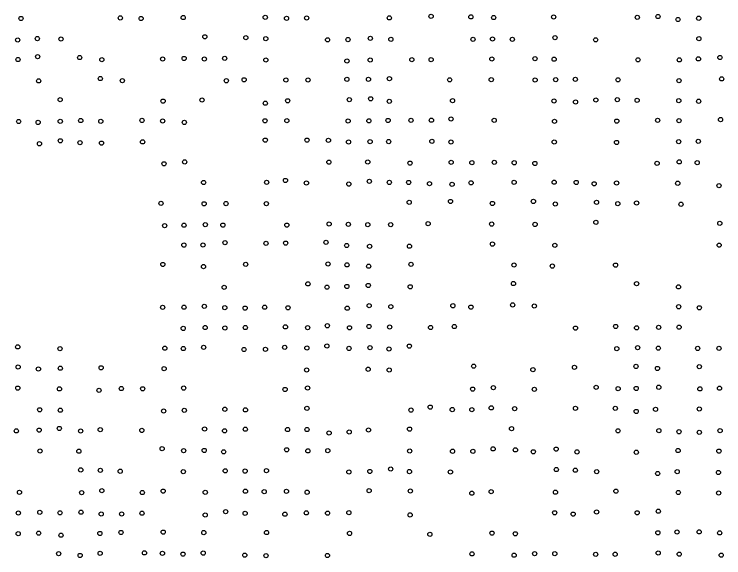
# Model space of a CAD drawing. Extents: x 20503438 to 20508873, y 7964251 to 7984667.
# Drawn here: x 20505711.3 to 20506049.9, y 7970033.4 to 7970293 of the extents above; entities that cross this region are included whole.
import ezdxf

# ---------------------------------------------------------------- set-up
doc = ezdxf.new("R2010")
doc.units = 0
doc.layers.add('SurSurveyPoints', color=7, linetype='Continuous')

msp = doc.modelspace()

# ---------------------------------------------------------------- linework, layer by layer
at = {"layer": 'SurSurveyPoints'}
for centre in [(20505714.57, 7970290.95), (20505761.95, 7970291.21), (20505771.88, 7970290.93), (20505791.96, 7970291.39), (20505831.11, 7970291.48), (20505841.26, 7970291.04), (20505850.86, 7970291.18), (20505890.31, 7970291.23), (20505910.23, 7970291.99), (20505929.21, 7970291.71), (20505940.09, 7970291.39), (20505968.71, 7970291.65), (20506008.62, 7970291.52), (20506018.49, 7970291.87), (20506028.03, 7970290.46), (20506037.94, 7970291.05), (20505713.01, 7970280.68), (20505722.39, 7970281.34), (20505733.69, 7970281.12), (20505802.28, 7970282.19), (20505821.84, 7970281.75), (20505831.38, 7970281.29), (20505860.83, 7970280.75), (20505870.57, 7970280.86), (20505881.26, 7970281.43), (20505891.05, 7970280.97), (20505930.26, 7970280.97), (20505939.53, 7970281.16), (20505949.02, 7970281), (20505969.32, 7970281.81), (20505988.73, 7970280.75), (20506038, 7970281.33), (20505722.51, 7970272.71), (20505713.14, 7970271.33), (20505742.59, 7970272.29), (20505753.14, 7970271.3), (20505782.16, 7970271.57), (20505792.4, 7970271.85), (20505802.05, 7970271.57), (20505811.76, 7970271.9), (20505831.39, 7970271.12), (20505870.08, 7970270.66), (20505881.19, 7970271.12), (20505901.05, 7970271.27), (20505910.24, 7970271.26), (20505939.21, 7970271.57), (20505959.78, 7970271.78), (20505968.92, 7970271.48), (20506008.93, 7970271.2), (20506028.65, 7970271.17), (20506037.77, 7970271.65), (20506048.03, 7970272.31), (20505723, 7970261.15), (20505752.45, 7970262.27), (20505762.94, 7970261.26), (20505812.56, 7970261.21), (20505821.02, 7970261.67), (20505840.96, 7970261.57), (20505851.49, 7970261.58), (20505870.06, 7970261.87), (20505880.36, 7970261.87), (20505890.35, 7970262.17), (20505919.11, 7970261.65), (20505938.94, 7970261.73), (20505959.86, 7970261.53), (20505969.68, 7970261.71), (20505979.06, 7970261.89), (20505999.42, 7970261.64), (20506028.49, 7970261.25), (20506048.89, 7970262.1), (20505881.43, 7970252.59), (20505733.26, 7970252.14), (20505782.37, 7970251.49), (20505800.93, 7970252.01), (20505831.14, 7970250.47), (20505841.8, 7970251.64), (20505871.2, 7970252.15), (20505890.29, 7970251.37), (20505920.48, 7970251.7), (20505968.85, 7970251.54), (20505979.15, 7970251.07), (20505988.84, 7970252), (20505999.09, 7970252.19), (20506008.54, 7970251.82), (20506028.4, 7970251.7), (20506037.89, 7970251.41), (20505743.09, 7970242.19), (20505772.3, 7970242.26), (20505831, 7970242.08), (20505841.4, 7970242.13), (20505880.56, 7970242.06), (20505889.72, 7970242.24), (20505900.66, 7970242.32), (20505910.39, 7970242.37), (20505919.71, 7970242.97), (20505940.34, 7970242.33), (20506018.31, 7970242.32), (20506028.52, 7970242.14), (20506048.33, 7970242.66), (20505713.46, 7970241.74), (20505722.74, 7970241.31), (20505733.31, 7970241.84), (20505752.65, 7970241.83), (20505782.16, 7970241.99), (20505792.51, 7970241.31), (20505870.65, 7970242.01), (20505969.12, 7970241.83), (20505998.82, 7970241.93), (20505733.33, 7970232.54), (20505772.59, 7970232.01), (20505831.11, 7970232.86), (20505851.05, 7970232.86), (20505861.25, 7970232.76), (20505870.84, 7970231.99), (20505881.13, 7970232.12), (20505890, 7970232.16), (20505910.62, 7970232.29), (20505919.74, 7970231.95), (20505969, 7970231.93), (20506028.36, 7970232.1), (20506037.72, 7970232.29), (20505723.38, 7970231.12), (20505742.71, 7970231.66), (20505752.98, 7970231.43), (20505998.72, 7970231.74), (20505792.68, 7970222.45), (20505861.47, 7970222.33), (20505880.01, 7970222.4), (20505900.17, 7970221.88), (20505919.82, 7970222.25), (20505929.69, 7970222.09), (20505940.4, 7970222.23), (20505949.89, 7970222.05), (20506018.06, 7970221.75), (20506028.62, 7970222.47), (20506037.2, 7970222.12), (20505782.81, 7970221.55), (20505959.74, 7970221.71), (20505801.69, 7970212.62), (20505831.78, 7970212.67), (20505840.74, 7970213.6), (20505850.75, 7970212.35), (20505870.98, 7970211.86), (20505880.77, 7970213.15), (20505890.32, 7970212.66), (20505899.55, 7970212.64), (20505909.48, 7970212.09), (20505920.25, 7970211.74), (20505929.31, 7970212.45), (20505949.84, 7970212.72), (20505968.95, 7970212.76), (20505979.47, 7970212.64), (20505988.03, 7970212.01), (20505998.73, 7970212.37), (20506027.91, 7970212.26), (20506047.57, 7970211.12), (20505781.34, 7970202.68), (20505801.94, 7970202.46), (20505812.41, 7970202.55), (20505831.63, 7970202.54), (20505899.8, 7970203.14), (20505919.5, 7970203.56), (20505939.49, 7970202.62), (20505959.05, 7970203.58), (20505969.51, 7970202.35), (20505989.18, 7970203.16), (20505999.32, 7970202.52), (20506008.28, 7970202.81), (20506029.44, 7970202.23), (20505783.11, 7970192.02), (20505792.36, 7970192.22), (20505802.51, 7970192.49), (20505810.9, 7970192.27), (20505841.4, 7970192.26), (20505861.58, 7970192.77), (20505870.75, 7970192.62), (20505880.02, 7970192.5), (20505890.96, 7970192.48), (20505908.82, 7970192.93), (20505939.16, 7970192.76), (20505959.85, 7970192.6), (20505988.85, 7970193.57), (20506047.97, 7970193.1), (20505792.28, 7970182.73), (20505801.44, 7970182.76), (20505811.88, 7970183.89), (20505831.5, 7970183.59), (20505840.84, 7970183.68), (20505860.11, 7970184.02), (20505869.96, 7970182.53), (20505880.89, 7970182.13), (20505899.92, 7970182.19), (20505939.5, 7970183.21), (20505969.27, 7970182.58), (20506047.67, 7970182.7), (20505782.25, 7970173.48), (20505801.65, 7970172.47), (20505821.77, 7970173.51), (20505861.02, 7970173.73), (20505870.11, 7970173.29), (20505880.48, 7970172.64), (20505900.67, 7970173.56), (20505949.76, 7970173.2), (20505968.09, 7970172.71), (20505998.24, 7970173.17), (20505851.47, 7970164.2), (20505949.52, 7970164.36), (20506008.27, 7970164.33), (20505811.51, 7970162.58), (20505860.6, 7970162.63), (20505870.05, 7970162.98), (20505880.25, 7970163.45), (20505900.26, 7970162.83), (20506028.27, 7970162.77), (20505949.14, 7970154.16), (20505782.16, 7970152.98), (20505792.36, 7970153.06), (20505802.02, 7970153.51), (20505811.8, 7970152.88), (20505821.52, 7970152.62), (20505830.86, 7970153.07), (20505841.94, 7970152.79), (20505870.23, 7970152.59), (20505880.69, 7970153.77), (20505891.03, 7970153.3), (20505920.62, 7970153.76), (20505929.24, 7970153.12), (20505959.49, 7970153.62), (20506028.32, 7970153.29), (20506038.21, 7970152.8), (20505860.74, 7970144.21), (20505998.3, 7970143.88), (20505791.96, 7970142.94), (20505802.44, 7970143.36), (20505811.86, 7970143.13), (20505821.62, 7970143.36), (20505840.73, 7970143.67), (20505851.32, 7970143.27), (20505871.31, 7970143.25), (20505880.59, 7970143.87), (20505890.47, 7970143.6), (20505909.97, 7970143.38), (20505921.29, 7970143.82), (20505979.13, 7970143.08), (20506008.26, 7970143.22), (20506018.79, 7970143.47), (20506028.55, 7970143.54), (20505713.03, 7970134.12), (20505801.72, 7970133.93), (20505840.38, 7970133.89), (20505860.52, 7970134.54), (20505881.1, 7970133.78), (20505899.88, 7970134.49), (20506008.77, 7970133.73), (20505733.18, 7970133.26), (20505783.2, 7970133.49), (20505792, 7970133.33), (20505820.99, 7970132.88), (20505831.22, 7970132.97), (20505850.96, 7970133.59), (20505871.04, 7970133.39), (20505890.18, 7970133.13), (20505998.84, 7970133.26), (20506018.66, 7970133.51), (20506037.45, 7970133.39), (20506047.58, 7970133.44), (20505713.21, 7970124.54), (20505733.34, 7970123.94), (20505752.81, 7970124.14), (20505782.86, 7970123.71), (20505930.53, 7970124.91), (20505978.64, 7970124.35), (20506008.01, 7970124.79), (20506018.24, 7970123.81), (20506038.19, 7970124.7), (20505722.89, 7970123.55), (20505850.84, 7970123.1), (20505880.22, 7970123.44), (20505890.25, 7970123.06), (20505958.82, 7970123.21), (20505713.04, 7970114.42), (20505732.92, 7970114.07), (20505762.47, 7970114.23), (20505772.63, 7970114.1), (20505792.21, 7970114.45), (20505840.57, 7970113.78), (20505851.31, 7970114.46), (20505930.09, 7970113.94), (20505939.95, 7970114.63), (20505959.52, 7970113.88), (20505988.99, 7970114.81), (20505999.46, 7970114.14), (20506008.1, 7970114.27), (20506018.86, 7970114.85), (20506038.46, 7970114.07), (20506047.84, 7970114.39), (20505751.81, 7970113.36), (20505723.47, 7970104.09), (20505733.33, 7970103.87), (20505782.63, 7970103.49), (20505792.49, 7970103.83), (20505811.83, 7970104.34), (20505821.67, 7970104.05), (20505850.99, 7970104.8), (20505900.62, 7970103.94), (20505909.81, 7970105.35), (20505920.33, 7970104.18), (20505929.68, 7970104.16), (20505938.93, 7970104.99), (20505950.08, 7970104.64), (20505979.12, 7970104.78), (20505998.13, 7970104.8), (20506008.09, 7970103.29), (20506017.33, 7970104.29), (20506038.2, 7970104.48), (20505712.33, 7970094), (20505723.25, 7970094.38), (20505732.9, 7970095.16), (20505743.02, 7970093.95), (20505752.39, 7970094.59), (20505772.23, 7970094.23), (20505802.17, 7970094.9), (20505811.68, 7970094.03), (20505821.59, 7970094.8), (20505841.75, 7970094.66), (20505851.04, 7970094.66), (20505871.17, 7970093.46), (20505880.37, 7970094.42), (20505899.96, 7970094.85), (20505948.63, 7970095.09), (20505999.42, 7970094.03), (20506018.9, 7970094.14), (20506028.53, 7970093.6), (20506038.21, 7970093.33), (20506048.11, 7970094.13), (20505861.57, 7970093.01), (20505723.63, 7970084.38), (20505742.2, 7970084.31), (20505781.91, 7970085.54), (20505792.17, 7970084.54), (20505802, 7970084.66), (20505811.27, 7970084.01), (20505841.31, 7970084.99), (20505851.46, 7970084.47), (20505860.96, 7970084.56), (20505900.04, 7970084.38), (20505920.48, 7970084.28), (20505930.17, 7970084.22), (20505939.82, 7970085.42), (20505950.46, 7970084.93), (20505959.01, 7970084.03), (20505969.9, 7970085.31), (20505979.82, 7970083.96), (20506008.14, 7970083.81), (20506028.07, 7970084.63), (20506047.56, 7970084.34), (20505743.09, 7970075.37), (20505752.46, 7970075.19), (20505761.92, 7970074.73), (20505792.02, 7970074.54), (20505812, 7970074.94), (20505821.52, 7970074.81), (20505831.68, 7970075), (20505871, 7970074.35), (20505881, 7970074.63), (20505890.96, 7970075.79), (20505899.9, 7970074.57), (20505919.46, 7970074.39), (20505969.97, 7970075.54), (20505979.07, 7970075.23), (20505989.26, 7970074.55), (20506018.32, 7970073.65), (20506027.66, 7970074.55), (20506047.33, 7970074.13), (20505713.83, 7970064.67), (20505743.51, 7970064.54), (20505753.14, 7970065.45), (20505772.48, 7970064.56), (20505782.41, 7970065.25), (20505802.48, 7970064.67), (20505821.65, 7970065.19), (20505830.62, 7970064.99), (20505841.23, 7970065.16), (20505851.1, 7970064.7), (20505880.67, 7970065.43), (20505900.35, 7970065.28), (20505929.68, 7970064.25), (20505938.9, 7970064.97), (20505969.56, 7970064.73), (20505998.42, 7970065.23), (20506028.17, 7970064.58), (20506047.42, 7970064.34), (20505713.32, 7970054.77), (20505723.54, 7970055.12), (20505733.2, 7970054.88), (20505743.2, 7970055.18), (20505752.85, 7970054.34), (20505762.59, 7970054.33), (20505772.31, 7970054.7), (20505802.46, 7970053.83), (20505812.22, 7970055.42), (20505821.52, 7970054.67), (20505840.49, 7970054.21), (20505850.72, 7970054.86), (20505860.84, 7970054.71), (20505871, 7970054.97), (20505900.24, 7970053.88), (20505969.22, 7970054.91), (20505978.01, 7970054.26), (20505989.19, 7970055.3), (20506008.55, 7970054.89), (20506018.64, 7970055.64), (20506027.55, 7970045.72), (20506038.14, 7970045.77), (20505713.26, 7970044.92), (20505723.02, 7970045.16), (20505733.67, 7970044.18), (20505752.21, 7970045.03), (20505762.27, 7970045.5), (20505782.44, 7970045.66), (20505801.79, 7970045.44), (20505831.72, 7970045.47), (20505871.34, 7970045.05), (20505909.66, 7970044.63), (20505939.32, 7970045.2), (20505950.43, 7970044.88), (20506018.44, 7970045.35), (20506047.91, 7970045.3), (20505752.34, 7970035.55), (20505773.47, 7970035.76), (20505782.05, 7970035.54), (20505801.5, 7970035.66), (20506018.59, 7970035.71), (20505732.52, 7970035.4), (20505742.78, 7970034.52), (20505791.9, 7970035.16), (20505821.35, 7970034.67), (20505831.44, 7970034.39), (20505860.79, 7970034.5), (20505929.73, 7970035.27), (20505949.84, 7970034.63), (20505959.62, 7970035.4), (20505969.26, 7970035.4), (20505988.78, 7970035.05), (20505998.05, 7970035.1), (20506028.61, 7970035.14), (20506048.66, 7970034.67)]:
    msp.add_circle(centre, 1, dxfattribs=at)

doc.saveas('drawing.dxf')
